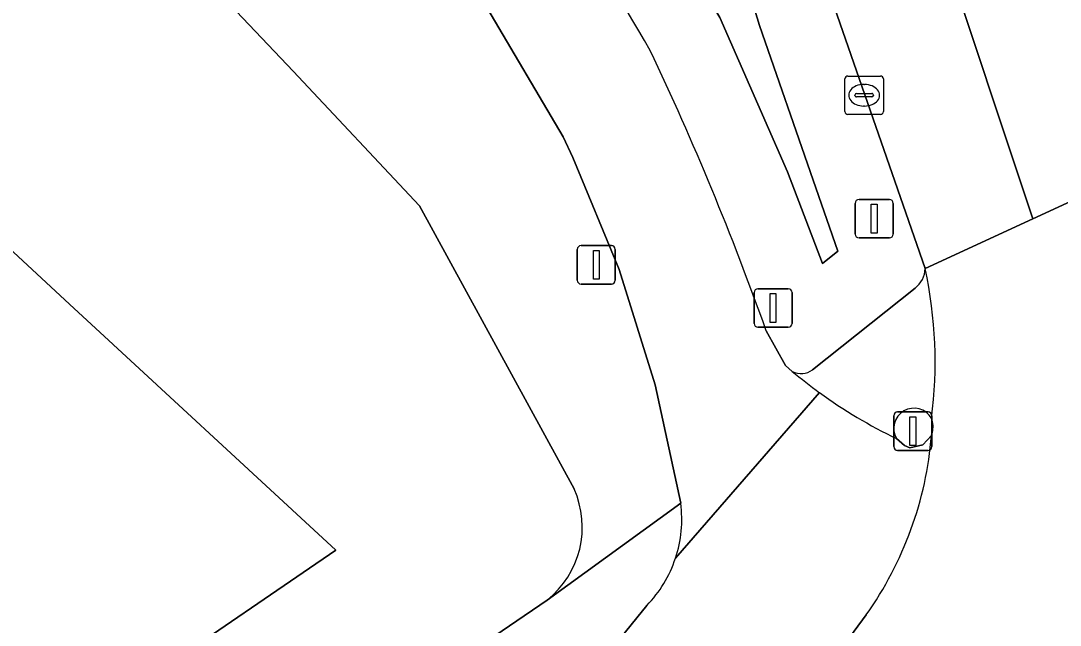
# Model space of a CAD drawing. Extents: x 157445 to 158888, y 383061 to 384688.
# Drawn here: x 158788.88 to 158815.94, y 383805.8 to 383821.52 of the extents above; entities that cross this region are included whole.
import ezdxf

# ---------------------------------------------------------------- set-up
doc = ezdxf.new("R2010")
doc.units = 0
for name, color, linetype in [('IMGEO_Berm_groen', 7, 'Continuous'), ('IMGEO_Erf', 7, 'Continuous'), ('IMGEO_Fietspad_gesloten', 7, 'Continuous'), ('IMGEO_Groenvoorziening', 7, 'Continuous'), ('IMGEO_Kolk', 7, 'Continuous'), ('IMGEO_Lichtmast', 7, 'Continuous'), ('IMGEO_Pand', 7, 'Continuous'), ('IMGEO_Rijbaan_regionaal_gesloten', 7, 'Continuous'), ('IMGEO_Verkeersbordpaal', 7, 'Continuous'), ('IMGEO_Verkeerseiland_open', 7, 'Continuous'), ('IMGEO_Verkeersregelinstallatiepaal', 7, 'Continuous'), ('IMGEO_Voetpad_open', 7, 'Continuous')]:
    doc.layers.add(name, color=color, linetype=linetype)

msp = doc.modelspace()

# ---------------------------------------------------------------- linework, layer by layer
at = {"layer": 'IMGEO_Berm_groen'}
for points in [[(158802.083, 383845.053), (158803.571, 383839.871), (158804.806, 383834.002), (158805.578, 383830.15), (158806.628, 383826.294), (158808.111, 383821.404), (158809.506, 383817.376), (158810.149, 383815.525), (158809.753, 383815.209), (158808.842, 383817.595), (158807.072, 383821.61), (158806.27, 383822.979), (158804.92, 383825.082), (158803.414, 383827.207), (158801.371, 383829.79), (158796.375, 383835.422), (158793.274, 383838.623), (158793.273, 383838.622), (158792.669, 383838.158), (158792.183, 383838.411), (158792.274, 383839.176), (158797.607, 383845.775)], [(158812.422, 383815.076), (158810.064, 383821.869)], [(158809.491, 383812.442), (158812.159, 383814.567)], [(158808.285, 383813.457), (158808.786, 383812.551), (158808.963, 383812.401)]]:
    msp.add_lwpolyline(points, dxfattribs=at)
for centre, radius, start, end in [((158758.72, 383793.948), 53.711, 29.939, 40.042), ((158733.285, 383786.68), 79.637, 19.64765, 25.33202), ((158811.786, 383815.082), 0.636, 305.8885, 359.4607), ((158809.194, 383812.845), 0.501, 242.5165, 306.3639)]:
    msp.add_arc(centre, radius, start, end, dxfattribs=at)
at = {"layer": 'IMGEO_Erf'}
for points in [[(158803.28, 383809.344), (158799.254, 383816.709), (158795.963, 383820.215), (158790.546, 383825.926), (158785.18, 383831.423), (158784.449, 383832.119), (158769.755, 383845.72), (158764.27, 383850.615), (158758.2, 383856.035), (158753.696, 383860.084), (158753.669, 383860.052), (158750.794, 383862.615)], [(158729.639, 383756.809), (158734.582, 383760.168), (158743.648, 383766.335), (158771.686, 383785.406), (158778.296, 383789.909), (158802.576, 383806.449)]]:
    msp.add_lwpolyline(points, dxfattribs=at)
msp.add_lwpolyline([(158753.009, 383824.317), (158754.93, 383825.944), (158754.976, 383825.983), (158764.777, 383834.282), (158766.636, 383835.855), (158774.494, 383828.599), (158787.947, 383816.177), (158790.144, 383814.148), (158797.077, 383807.746), (158778.082, 383794.771)], close=True, dxfattribs=at)
msp.add_arc((158801.074, 383808.347), 2.421, 308.3551, 24.3094, dxfattribs=at)
at = {"layer": 'IMGEO_Fietspad_gesloten'}
for points in [[(158800.104, 383823.201), (158801.009, 383821.868), (158802.996, 383818.503), (158803.252, 383817.966), (158804.454, 383815.054), (158805.392, 383812.047), (158806.057, 383808.968)], [(158808.963, 383812.401), (158808.786, 383812.551), (158808.285, 383813.457)], [(158809.672, 383811.847), (158805.921, 383807.537)], [(158805.921, 383807.537), (158809.672, 383811.847)], [(158812.588, 383810.731), (158812.362, 383810.492), (158812.026, 383810.415), (158811.884, 383810.472), (158811.677, 383810.651)], [(158805.177, 383806.307), (158804.506, 383805.48)], [(158809.19, 383803.794), (158810.047, 383804.921), (158810.888, 383806.065)]]:
    msp.add_lwpolyline(points, dxfattribs=at)
for centre, radius, start, end in [((158758.72, 383793.948), 53.711, 29.939, 40.042), ((158733.285, 383786.68), 79.637, 19.64765, 25.33202), ((158817.625, 383822.755), 13.5, 230.0868, 233.9063), ((158817.282, 383822.327), 12.951, 234.0125, 244.3546), ((158803.224, 383811.5), 9.395, 324.6568, 355.306), ((158802.869, 383808.549), 3.216, 341.6563, 7.4857), ((158802.847, 383808.556), 3.238, 316.0066, 341.6557)]:
    msp.add_arc(centre, radius, start, end, dxfattribs=at)
at = {"layer": 'IMGEO_Groenvoorziening'}
msp.add_lwpolyline([(158803.571, 383839.871), (158802.083, 383845.053), (158801.472, 383846.707), (158800.66, 383848.669), (158800.542, 383848.375), (158797.377, 383844.357), (158793.274, 383838.623), (158796.375, 383835.422), (158801.371, 383829.79), (158803.414, 383827.207), (158804.92, 383825.082), (158806.27, 383822.979), (158807.072, 383821.61), (158808.842, 383817.595), (158809.753, 383815.209), (158810.149, 383815.525), (158809.506, 383817.376), (158808.111, 383821.404), (158806.628, 383826.294), (158805.578, 383830.15), (158804.806, 383834.002)], close=True, dxfattribs=at)
at = {"layer": 'IMGEO_Kolk'}
for p, q in [((158810.333, 383819.16), (158810.333, 383820.012)), ((158810.408, 383820.086), (158811.26, 383820.086)), ((158811.334, 383820.012), (158811.334, 383819.16)), ((158810.635, 383819.629), (158811.033, 383819.629)), ((158810.821, 383819.866), (158810.846, 383819.866)), ((158810.592, 383819.58), (158810.592, 383819.592)), ((158811.03, 383819.543), (158810.632, 383819.543)), ((158811.076, 383819.592), (158811.076, 383819.58)), ((158811.26, 383819.086), (158810.408, 383819.086)), ((158810.844, 383819.306), (158810.819, 383819.306))]:
    msp.add_line(p, q, dxfattribs=at)
for points in [[(158810.333, 383819.16), (158810.333, 383820.012)], [(158810.408, 383820.086), (158811.26, 383820.086)], [(158811.334, 383820.012), (158811.334, 383819.16)], [(158811.26, 383819.086), (158810.408, 383819.086)]]:
    msp.add_lwpolyline(points, dxfattribs=at)
for centre, radius, start, end in [((158810.41, 383820.01), 0.0765, 91.552, 178.448), ((158810.41, 383820.01), 0.0765, 91.552, 178.448), ((158811.258, 383820.01), 0.0765, 1.552, 88.448), ((158811.258, 383820.01), 0.0765, 1.552, 88.448), ((158810.632, 383819.589), 0.0403, 85.8775, 175.7526), ((158811.037, 383819.591), 0.0386, 1.7309, 96.639), ((158810.629, 383819.579), 0.0366, 178.938, 274.7102), ((158811.033, 383819.586), 0.043, 264.8664, 352.4533), ((158810.41, 383819.162), 0.0765, 181.552, 268.448), ((158810.41, 383819.162), 0.0765, 181.552, 268.448), ((158811.258, 383819.162), 0.0765, 271.552, 358.448), ((158811.258, 383819.162), 0.0765, 271.552, 358.448)]:
    msp.add_arc(centre, radius, start, end, dxfattribs=at)
for centre, major_axis, ratio, start_param, end_param in [((158810.82, 383819.586), (-0.387, 0.002), 0.722429, 4.712389, 7.853982), ((158810.845, 383819.586), (-0.39, 0.002), 0.717154, 1.570796, 4.712389)]:
    msp.add_ellipse(centre, major_axis=major_axis, ratio=ratio, start_param=start_param, end_param=end_param, dxfattribs=at)
at = {"layer": 'IMGEO_Lichtmast'}
for p, q in [((158810.6, 383815.973), (158810.6, 383816.773)), ((158810.6, 383816.773), (158810.6, 383815.973)), ((158810.7, 383816.873), (158811.49, 383816.873)), ((158811.49, 383816.873), (158810.7, 383816.873)), ((158811.59, 383816.773), (158811.59, 383815.973)), ((158811.59, 383815.973), (158811.59, 383816.773)), ((158811.49, 383815.873), (158810.7, 383815.873)), ((158810.7, 383815.873), (158811.49, 383815.873)), ((158803.363, 383814.773), (158803.363, 383815.573)), ((158803.363, 383815.573), (158803.363, 383814.773)), ((158803.463, 383815.673), (158804.253, 383815.673)), ((158804.253, 383815.673), (158803.463, 383815.673)), ((158804.353, 383815.573), (158804.353, 383814.773)), ((158804.353, 383814.773), (158804.353, 383815.573)), ((158804.253, 383814.673), (158803.463, 383814.673)), ((158803.463, 383814.673), (158804.253, 383814.673))]:
    msp.add_line(p, q, dxfattribs=at)
for points in [[(158811.02, 383816.748), (158811.17, 383816.748), (158811.17, 383815.998), (158811.02, 383815.998), (158811.02, 383816.748)], [(158803.783, 383815.548), (158803.933, 383815.548), (158803.933, 383814.798), (158803.783, 383814.798), (158803.783, 383815.548)]]:
    msp.add_lwpolyline(points, dxfattribs=at)
for centre, start, end in [((158810.7, 383816.773), 90, 180), ((158810.7, 383816.773), 90, 180), ((158811.49, 383816.773), 0, 90), ((158811.49, 383816.773), 360, 90), ((158810.7, 383815.973), 180, 270), ((158810.7, 383815.973), 180, 270), ((158811.49, 383815.973), 270, 0), ((158811.49, 383815.973), 270, 0), ((158803.463, 383815.573), 90, 180), ((158803.463, 383815.573), 90, 180), ((158804.253, 383815.573), 0, 90), ((158804.253, 383815.573), 360, 90), ((158803.463, 383814.773), 180, 270), ((158803.463, 383814.773), 180, 270), ((158804.253, 383814.773), 270, 0), ((158804.253, 383814.773), 270, 0)]:
    msp.add_arc(centre, 0.1, start, end, dxfattribs=at)
at = {"layer": 'IMGEO_Pand'}
msp.add_lwpolyline([(158766.636, 383835.855), (158764.777, 383834.282), (158754.976, 383825.983), (158754.93, 383825.944), (158753.009, 383824.317), (158778.082, 383794.771), (158797.077, 383807.746), (158790.144, 383814.148), (158787.947, 383816.177), (158774.494, 383828.599)], close=True, dxfattribs=at)
at = {"layer": 'IMGEO_Rijbaan_regionaal_gesloten'}
for points in [[(158801.175, 383852.211), (158805.531, 383844.31), (158807.166, 383840.29), (158808.473, 383836.647), (158810.409, 383830.835), (158815.225, 383816.371), (158818.029, 383817.666), (158817.194, 383819.764), (158810.213, 383842.194)], [(158810.064, 383821.869), (158812.422, 383815.076), (158815.225, 383816.371), (158810.409, 383830.835), (158808.473, 383836.647), (158807.166, 383840.29), (158805.531, 383844.31), (158801.175, 383852.211)], [(158821.059, 383811.883), (158820.78, 383812.296), (158820.716, 383812.405), (158818.737, 383815.776), (158818.678, 383815.877), (158818.029, 383817.666), (158815.225, 383816.371), (158812.422, 383815.076)], [(158812.587, 383811.179), (158812.618, 383810.992), (158812.612, 383810.86), (158812.588, 383810.731)], [(158810.888, 383806.065), (158810.047, 383804.921)]]:
    msp.add_lwpolyline(points, dxfattribs=at)
for centre, radius, start, end in [((158801.188, 383812.648), 11.494, 352.6552, 12.1937), ((158803.224, 383811.5), 9.395, 324.6568, 355.306)]:
    msp.add_arc(centre, radius, start, end, dxfattribs=at)
at = {"layer": 'IMGEO_Verkeersbordpaal'}
for p, q in [((158808.067, 383814.549), (158808.857, 383814.549)), ((158808.857, 383814.549), (158808.067, 383814.549)), ((158807.967, 383813.649), (158807.967, 383814.449)), ((158807.967, 383814.449), (158807.967, 383813.649)), ((158808.957, 383814.449), (158808.957, 383813.649)), ((158808.957, 383813.649), (158808.957, 383814.449)), ((158808.857, 383813.549), (158808.067, 383813.549)), ((158808.067, 383813.549), (158808.857, 383813.549))]:
    msp.add_line(p, q, dxfattribs=at)
msp.add_lwpolyline([(158808.387, 383814.424), (158808.537, 383814.424), (158808.537, 383813.674), (158808.387, 383813.674), (158808.387, 383814.424)], dxfattribs=at)
for centre, start, end in [((158808.067, 383814.449), 90, 180), ((158808.067, 383814.449), 90, 180), ((158808.857, 383814.449), 0, 90), ((158808.857, 383814.449), 360, 90), ((158808.067, 383813.649), 180, 270), ((158808.067, 383813.649), 180, 270), ((158808.857, 383813.649), 270, 0), ((158808.857, 383813.649), 270, 0)]:
    msp.add_arc(centre, 0.1, start, end, dxfattribs=at)
at = {"layer": 'IMGEO_Verkeerseiland_open'}
msp.add_lwpolyline([(158811.677, 383810.651), (158811.884, 383810.472), (158812.026, 383810.415), (158812.362, 383810.492), (158812.588, 383810.731), (158812.612, 383810.86), (158812.618, 383810.992), (158812.587, 383811.179)], dxfattribs=at)
msp.add_arc((158812.132, 383810.915), 0.526, 30.1232, 210.1232, dxfattribs=at)
at = {"layer": 'IMGEO_Verkeersregelinstallatiepaal'}
for p, q in [((158811.606, 383810.445), (158811.606, 383811.245)), ((158811.606, 383811.245), (158811.606, 383810.445)), ((158811.706, 383811.345), (158812.496, 383811.345)), ((158812.496, 383811.345), (158811.706, 383811.345)), ((158812.596, 383811.245), (158812.596, 383810.445)), ((158812.596, 383810.445), (158812.596, 383811.245)), ((158812.496, 383810.345), (158811.706, 383810.345)), ((158811.706, 383810.345), (158812.496, 383810.345))]:
    msp.add_line(p, q, dxfattribs=at)
msp.add_lwpolyline([(158812.026, 383811.22), (158812.176, 383811.22), (158812.176, 383810.47), (158812.026, 383810.47), (158812.026, 383811.22)], dxfattribs=at)
for centre, start, end in [((158811.706, 383811.245), 90, 180), ((158811.706, 383811.245), 90, 180), ((158812.496, 383811.245), 0, 90), ((158812.496, 383811.245), 360, 90), ((158811.706, 383810.445), 180, 270), ((158811.706, 383810.445), 180, 270), ((158812.496, 383810.445), 270, 0), ((158812.496, 383810.445), 270, 0)]:
    msp.add_arc(centre, 0.1, start, end, dxfattribs=at)
at = {"layer": 'IMGEO_Voetpad_open'}
for points in [[(158769.755, 383845.72), (158784.449, 383832.119), (158785.18, 383831.423), (158790.546, 383825.926), (158795.963, 383820.215), (158799.254, 383816.709), (158803.28, 383809.344)], [(158803.252, 383817.966), (158802.996, 383818.503), (158801.009, 383821.868), (158800.104, 383823.201), (158800.099, 383823.189), (158800.049, 383823.083), (158799.991, 383822.982), (158799.923, 383822.887), (158799.847, 383822.798), (158799.763, 383822.717), (158799.673, 383822.643), (158799.576, 383822.577), (158799.474, 383822.521), (158798.117, 383824.076), (158797.562, 383823.551), (158787.776, 383833.894), (158787.2, 383833.294), (158778.742, 383841.138)], [(158802.576, 383806.449), (158806.057, 383808.968), (158805.392, 383812.047), (158804.454, 383815.054), (158803.252, 383817.966)], [(158812.159, 383814.567), (158809.491, 383812.442)], [(158806.057, 383808.968), (158802.576, 383806.449), (158778.296, 383789.909), (158771.686, 383785.406), (158743.648, 383766.335), (158734.582, 383760.168), (158729.639, 383756.809), (158719.684, 383750), (158705.62, 383740.38), (158699.876, 383736.426), (158698.108, 383735.264), (158696.176, 383734.042), (158694.885, 383733.263)], [(158804.506, 383805.48), (158805.177, 383806.307)]]:
    msp.add_lwpolyline(points, dxfattribs=at)
for centre, radius, start, end in [((158811.786, 383815.082), 0.636, 305.8885, 359.4607), ((158801.188, 383812.648), 11.494, 352.6552, 12.1937), ((158809.194, 383812.845), 0.501, 242.5165, 306.3639), ((158817.625, 383822.755), 13.5, 230.0868, 233.9063), ((158817.282, 383822.327), 12.951, 234.0125, 244.3546), ((158812.132, 383810.915), 0.526, 30.1232, 210.1232), ((158801.074, 383808.347), 2.421, 308.3551, 24.3094), ((158802.869, 383808.549), 3.216, 341.6563, 7.4857), ((158802.847, 383808.556), 3.238, 316.0066, 341.6557)]:
    msp.add_arc(centre, radius, start, end, dxfattribs=at)

doc.saveas('drawing.dxf')
